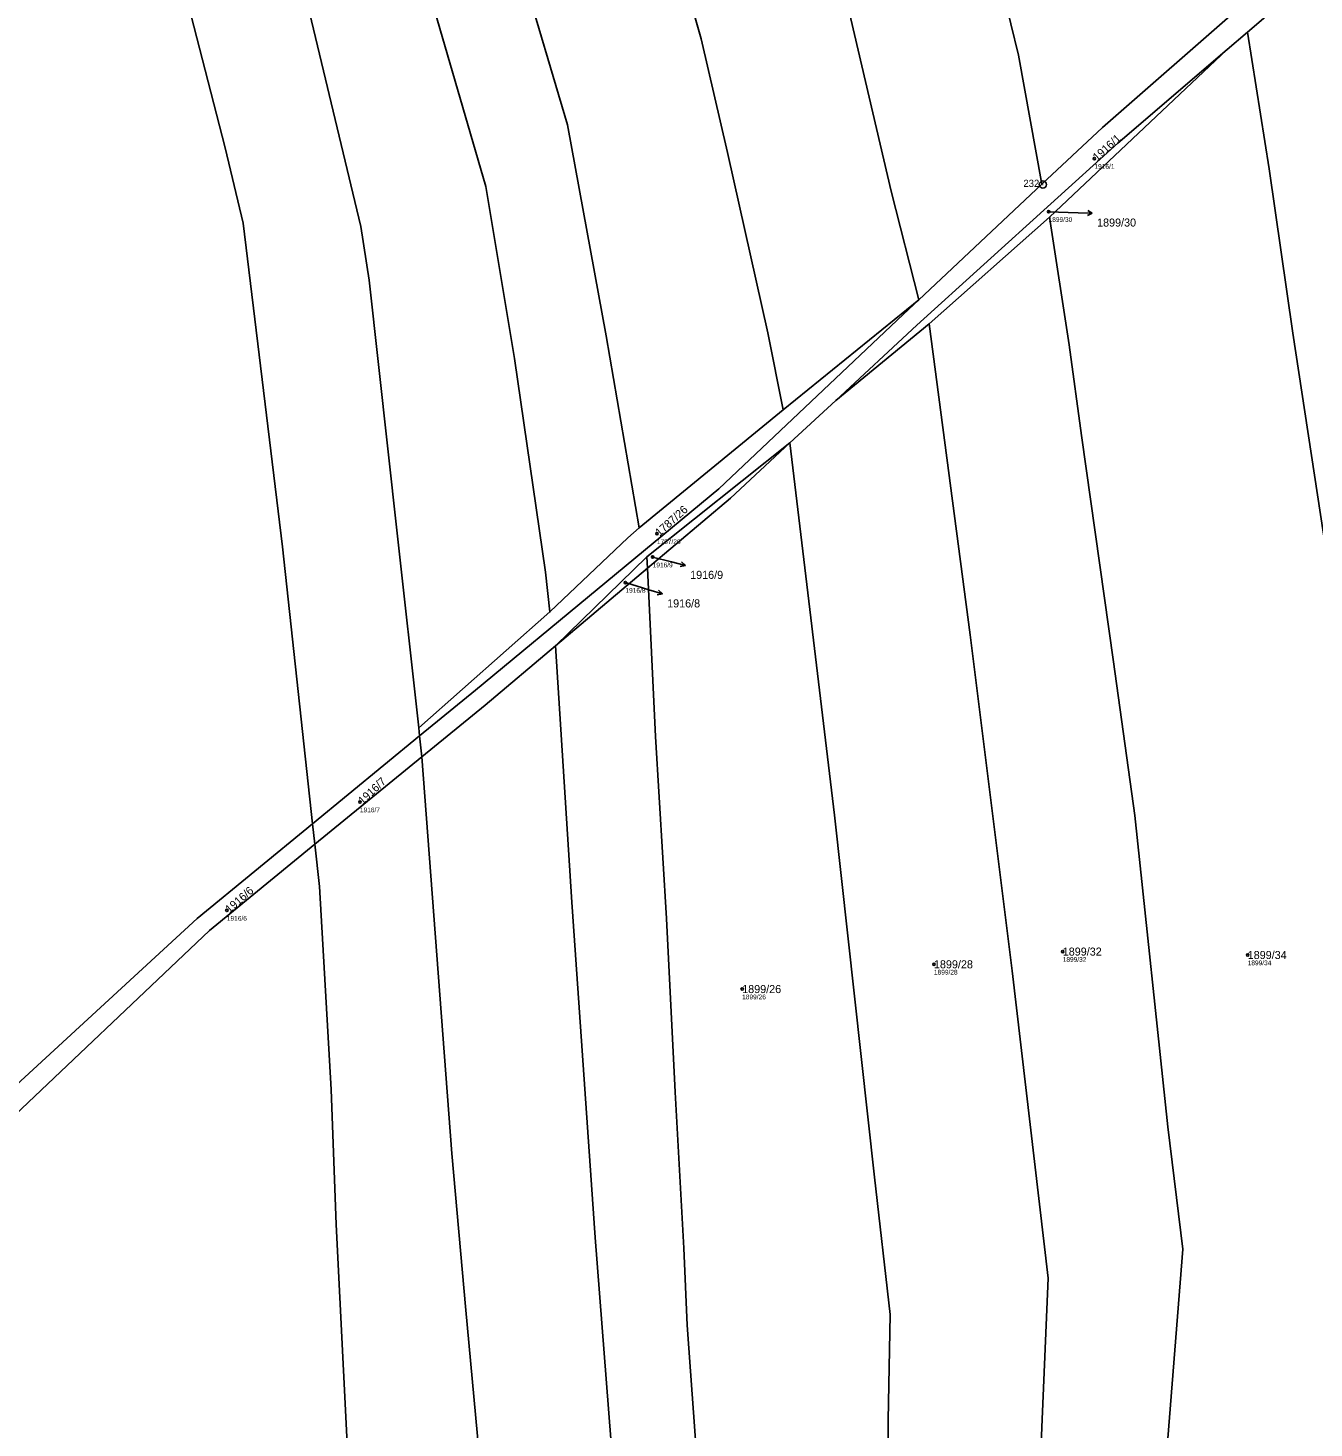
# Model space of a CAD drawing. Extents: x -762274 to -759271, y -1061928 to -1059060.
# Drawn here: x -760858.9 to -760587.8, y -1061350.8 to -1061055.6 of the extents above; entities that cross this region are included whole.
import ezdxf

# ---------------------------------------------------------------- set-up
doc = ezdxf.new("R2010")
doc.units = 0
for name, color, linetype in [('Definiční body', 7, 'Continuous'), ('Hranice parcel', 7, 'Continuous'), ('Parcelní čísla', 7, 'Continuous'), ('Polygon parcely', 7, 'Continuous'), ('Pop  PČ popisy', 7, 'Continuous'), ('Značky bodu BP', 7, 'Continuous')]:
    doc.layers.add(name, color=color, linetype=linetype)

msp = doc.modelspace()

# ---------------------------------------------------------------- linework, layer by layer
at = {"layer": 'Definiční body'}
for centre in [(-760634.06, -1061083.16), (-760643.73, -1061094.36), (-760726.3, -1061162.28), (-760727.19, -1061167.2), (-760732.92, -1061172.56), (-760788.9, -1061218.85), (-760816.95, -1061241.71), (-760640.75, -1061250.38), (-760601.76, -1061251.1), (-760667.9, -1061253.06), (-760708.32, -1061258.28)]:
    msp.add_circle(centre, 0.25, dxfattribs=at)
at = {"layer": 'Hranice parcel'}
for p, q in [((-760606.12, -1061060.18), (-760601.79, -1061056.47)), ((-760643.56, -1061095.54), (-760606.12, -1061060.18)), ((-760645.13, -1061088.59), (-760671.11, -1061112.95)), ((-760668.89, -1061118.03), (-760643.56, -1061095.54)), ((-760699.65, -1061136.13), (-760671.11, -1061112.95)), ((-760668.89, -1061118.03), (-760688.6, -1061134.18)), ((-760730.07, -1061161.04), (-760699.65, -1061136.13)), ((-760698.25, -1061143.13), (-760688.6, -1061134.18)), ((-760728.42, -1061167.17), (-760698.25, -1061143.13)), ((-760747.7, -1061185.9), (-760728.42, -1061167.17)), ((-760728.3, -1061169.54), (-760747.7, -1061185.9)), ((-760728.3, -1061169.54), (-760728.42, -1061167.17)), ((-760776.51, -1061203.21), (-760748.86, -1061178.75)), ((-760798.88, -1061223.44), (-760776.32, -1061204.9)), ((-760776.32, -1061204.9), (-760776.51, -1061203.21)), ((-760776.32, -1061204.9), (-760775.84, -1061209.28)), ((-760775.84, -1061209.28), (-760798.41, -1061227.73)), ((-760798.41, -1061227.73), (-760798.88, -1061223.44))]:
    msp.add_line(p, q, dxfattribs=at)
for points in [[(-760645.13, -1061088.59), (-760650.1, -1061061.32), (-760664.65, -1061001.79), (-760672.93, -1060975.78), (-760694.37, -1060912.31), (-760708.34, -1060872.72), (-760712.07, -1060859.46), (-760726.82, -1060755.34), (-760737.78, -1060711.59), (-760753.03, -1060680.68)], [(-760671.11, -1061112.95), (-760676.92, -1061090), (-760686.16, -1061050.39), (-760694.9, -1061021.27), (-760715.88, -1060957.32), (-760730.31, -1060912.84), (-760736.48, -1060884.78), (-760752.94, -1060751.18), (-760762.38, -1060718.06), (-760772.25, -1060693.27)], [(-760699.65, -1061136.13), (-760702.91, -1061119.89), (-760711.41, -1061081.9), (-760716.96, -1061057.93), (-760725.59, -1061027.5), (-760744.11, -1060965.44), (-760755.87, -1060927.84), (-760765.19, -1060882.21), (-760776.6, -1060798.8), (-760791.71, -1060738.63)], [(-760748.86, -1061178.75), (-760749.76, -1061170.4), (-760756.31, -1061125.31), (-760762.36, -1061089.04), (-760801.64, -1060954.04), (-760812.4, -1060874.58), (-760819.93, -1060822.79), (-760839.26, -1060757.26)], [(-760730.07, -1061161.04), (-760736.98, -1061120.57), (-760745.12, -1061076.04), (-760754.77, -1061043.51), (-760760.66, -1061025.51), (-760773.24, -1060982.3), (-760786.27, -1060939.31), (-760791.81, -1060903.38), (-760797.43, -1060862.41), (-760805.99, -1060806.4), (-760814.15, -1060783.22)], [(-760776.51, -1061203.21), (-760781.06, -1061162.14), (-760786.97, -1061108.78), (-760788.73, -1061097.51), (-760816.13, -1060983.09), (-760823.29, -1060954.35), (-760836.24, -1060879.43), (-760843.59, -1060843.6)], [(-760798.88, -1061223.44), (-760805.24, -1061165.01), (-760813.48, -1061096.8), (-760817.31, -1061080.91), (-760838.91, -1060997.02), (-760845.33, -1060969.83), (-760849.52, -1060943.14), (-760856.88, -1060893.23)], [(-760601.79, -1061056.47), (-760562.74, -1061022.96), (-760512.95, -1060979.36)], [(-760603.23, -1061051.08), (-760632.34, -1061076.59), (-760645.13, -1061088.59)], [(-760585.75, -1061162.34), (-760592.27, -1061119.96), (-760597.22, -1061085.32), (-760601.79, -1061056.47)], [(-760688.6, -1061134.18), (-760671.48, -1061118.3), (-760629.15, -1061079.94), (-760606.12, -1061060.18)], [(-760617.09, -1061397.13), (-760618.78, -1061355.74), (-760615.42, -1061313.1), (-760618.59, -1061287.33), (-760625.53, -1061221.67), (-760630.08, -1061189.31), (-760636.82, -1061141.57), (-760639.4, -1061122.47), (-760643.56, -1061095.54)], [(-760671.11, -1061112.95), (-760674.38, -1061116.01), (-760713.24, -1061152.79), (-760764.57, -1061195.24), (-760776.32, -1061204.9)], [(-760642.69, -1061430.09), (-760646.63, -1061390.66), (-760645.18, -1061350.63), (-760643.79, -1061319.23), (-760651.42, -1061254.44), (-760660.26, -1061183.56), (-760668.89, -1061118.03)], [(-760698.25, -1061143.13), (-760710.8, -1061154.77), (-760728.3, -1061169.54)], [(-760664.87, -1061471.86), (-760672.15, -1061449.16), (-760673.55, -1061433.51), (-760677.54, -1061393), (-760677.53, -1061349.16), (-760677.1, -1061326.92), (-760680.43, -1061297.94), (-760688.85, -1061221.64), (-760698.25, -1061143.13)], [(-760748.86, -1061178.75), (-760732.42, -1061163.14), (-760730.07, -1061161.04)], [(-760704.05, -1061486.61), (-760705.73, -1061479.71), (-760708.11, -1061467), (-760713.39, -1061429.94), (-760714.19, -1061418.46), (-760715.91, -1061391.2), (-760717.52, -1061362.15), (-760719.93, -1061329.14), (-760720.62, -1061312.95), (-760722.45, -1061280.05), (-760724.26, -1061243.39), (-760726.58, -1061205.04), (-760728.3, -1061169.54)], [(-760775.84, -1061209.28), (-760762.52, -1061198.4), (-760747.7, -1061185.9)], [(-760725.42, -1061461.51), (-760729.82, -1061430.02), (-760732.08, -1061399.67), (-760735.54, -1061359.44), (-760739.32, -1061310.65), (-760744.24, -1061239.97), (-760747.7, -1061185.9)], [(-760753.91, -1061464.87), (-760758.68, -1061411), (-760766.6, -1061325.99), (-760769.49, -1061292.93), (-760775.84, -1061209.28)], [(-760866.73, -1061283.42), (-760823.18, -1061243.41), (-760798.88, -1061223.44)], [(-760798.41, -1061227.73), (-760820.64, -1061245.9), (-760865.7, -1061288.66), (-760866.29, -1061289.23)], [(-760748.91, -1061863.72), (-760763.1, -1061812.41), (-760772.12, -1061774.65), (-760781.62, -1061687.48), (-760784, -1061608.29), (-760787.04, -1061493.82), (-760786.7, -1061485.86), (-760791.56, -1061354.12), (-760793.94, -1061307.96), (-760794.95, -1061279.49), (-760797.44, -1061236.66), (-760798.41, -1061227.73)]]:
    msp.add_lwpolyline(points, dxfattribs=at)
at = {"layer": 'Polygon parcely'}
for points in [[(-760650.1, -1061061.32), (-760664.65, -1061001.79), (-760672.93, -1060975.78), (-760694.37, -1060912.31), (-760708.34, -1060872.72), (-760712.07, -1060859.46), (-760726.82, -1060755.34), (-760737.78, -1060711.59), (-760753.03, -1060680.68), (-760772.25, -1060693.27), (-760762.38, -1060718.06), (-760752.94, -1060751.18), (-760736.48, -1060884.78), (-760730.31, -1060912.84), (-760715.88, -1060957.32), (-760694.9, -1061021.27), (-760686.16, -1061050.39), (-760676.92, -1061090), (-760671.11, -1061112.95), (-760645.13, -1061088.59)], [(-760686.16, -1061050.39), (-760694.9, -1061021.27), (-760715.88, -1060957.32), (-760730.31, -1060912.84), (-760736.48, -1060884.78), (-760752.94, -1060751.18), (-760762.38, -1060718.06), (-760772.25, -1060693.27), (-760794.19, -1060707.65), (-760789.03, -1060737.19), (-760791.71, -1060738.63), (-760776.6, -1060798.8), (-760765.19, -1060882.21), (-760755.87, -1060927.84), (-760744.11, -1060965.44), (-760725.59, -1061027.5), (-760716.96, -1061057.93), (-760711.41, -1061081.9), (-760702.91, -1061119.89), (-760699.65, -1061136.13), (-760671.11, -1061112.95), (-760676.92, -1061090)], [(-760732.42, -1061163.14), (-760730.07, -1061161.04), (-760736.98, -1061120.57), (-760745.12, -1061076.04), (-760754.77, -1061043.51), (-760760.66, -1061025.51), (-760773.24, -1060982.3), (-760786.27, -1060939.31), (-760791.81, -1060903.38), (-760797.43, -1060862.41), (-760805.99, -1060806.4), (-760814.15, -1060783.22), (-760817.46, -1060783.63), (-760829.34, -1060750.42), (-760839.26, -1060757.26), (-760819.93, -1060822.79), (-760812.4, -1060874.58), (-760801.64, -1060954.04), (-760762.36, -1061089.04), (-760756.31, -1061125.31), (-760749.76, -1061170.4), (-760748.86, -1061178.75)], [(-760762.36, -1061089.04), (-760801.64, -1060954.04), (-760812.4, -1060874.58), (-760819.93, -1060822.79), (-760839.26, -1060757.26), (-760858, -1060770.18), (-760847.19, -1060809.1), (-760842.43, -1060843.13), (-760843.59, -1060843.6), (-760836.24, -1060879.43), (-760823.29, -1060954.35), (-760816.13, -1060983.09), (-760788.73, -1061097.51), (-760786.97, -1061108.78), (-760781.06, -1061162.14), (-760776.51, -1061203.21), (-760748.86, -1061178.75), (-760749.76, -1061170.4), (-760756.31, -1061125.31)], [(-760836.24, -1060879.43), (-760843.59, -1060843.6), (-760845.8, -1060844.49), (-760855.14, -1060810.32), (-760867.58, -1060778.55), (-760879.73, -1060785.92), (-760864.01, -1060849.18), (-760856.88, -1060893.23), (-760849.52, -1060943.14), (-760845.33, -1060969.83), (-760838.91, -1060997.02), (-760817.31, -1061080.91), (-760813.48, -1061096.8), (-760805.24, -1061165.01), (-760798.88, -1061223.44), (-760776.32, -1061204.9), (-760776.51, -1061203.21), (-760781.06, -1061162.14), (-760786.97, -1061108.78), (-760788.73, -1061097.51), (-760816.13, -1060983.09), (-760823.29, -1060954.35)], [(-760603.23, -1061051.08), (-760632.34, -1061076.59), (-760645.13, -1061088.59), (-760671.11, -1061112.95), (-760674.38, -1061116.01), (-760713.24, -1061152.79), (-760764.57, -1061195.24), (-760776.32, -1061204.9), (-760775.84, -1061209.28), (-760762.52, -1061198.4), (-760747.7, -1061185.9), (-760728.42, -1061167.17), (-760698.25, -1061143.13), (-760688.6, -1061134.18), (-760671.48, -1061118.3), (-760629.15, -1061079.94), (-760606.12, -1061060.18), (-760601.79, -1061056.47), (-760562.74, -1061022.96), (-760512.95, -1060979.36), (-760515.2, -1060975.23), (-760566.24, -1061018.66)], [(-760585.75, -1061162.34), (-760571.13, -1061150.88), (-760499.78, -1061096.59), (-760490.69, -1061088.24), (-760500.82, -1061035.16), (-760512.95, -1060979.36), (-760562.74, -1061022.96), (-760601.79, -1061056.47), (-760597.22, -1061085.32), (-760592.27, -1061119.96)], [(-760577.43, -1061344.66), (-760572.77, -1061316.9), (-760566.93, -1061285.24), (-760574.85, -1061233.95), (-760578.52, -1061210.59), (-760584.25, -1061170.19), (-760585.75, -1061162.34), (-760592.27, -1061119.96), (-760597.22, -1061085.32), (-760601.79, -1061056.47), (-760606.12, -1061060.18), (-760643.56, -1061095.54), (-760639.4, -1061122.47), (-760636.82, -1061141.57), (-760630.08, -1061189.31), (-760625.53, -1061221.67), (-760618.59, -1061287.33), (-760615.42, -1061313.1), (-760618.78, -1061355.74), (-760617.09, -1061397.13), (-760612.52, -1061393.14), (-760595.36, -1061365.88), (-760591.91, -1061369.74), (-760578.31, -1061345.83)], [(-760606.12, -1061060.18), (-760629.15, -1061079.94), (-760671.48, -1061118.3), (-760688.6, -1061134.18), (-760668.89, -1061118.03), (-760643.56, -1061095.54)], [(-760618.59, -1061287.33), (-760625.53, -1061221.67), (-760630.08, -1061189.31), (-760636.82, -1061141.57), (-760639.4, -1061122.47), (-760643.56, -1061095.54), (-760668.89, -1061118.03), (-760660.26, -1061183.56), (-760651.42, -1061254.44), (-760643.79, -1061319.23), (-760645.18, -1061350.63), (-760646.63, -1061390.66), (-760642.69, -1061430.09), (-760617.09, -1061397.13), (-760618.78, -1061355.74), (-760615.42, -1061313.1)], [(-760776.32, -1061204.9), (-760764.57, -1061195.24), (-760713.24, -1061152.79), (-760674.38, -1061116.01), (-760671.11, -1061112.95), (-760699.65, -1061136.13), (-760730.07, -1061161.04), (-760732.42, -1061163.14), (-760748.86, -1061178.75), (-760776.51, -1061203.21)], [(-760654.1, -1061452.05), (-760642.69, -1061430.09), (-760646.63, -1061390.66), (-760645.18, -1061350.63), (-760643.79, -1061319.23), (-760651.42, -1061254.44), (-760660.26, -1061183.56), (-760668.89, -1061118.03), (-760688.6, -1061134.18), (-760698.25, -1061143.13), (-760688.85, -1061221.64), (-760680.43, -1061297.94), (-760677.1, -1061326.92), (-760677.53, -1061349.16), (-760677.54, -1061393), (-760673.55, -1061433.51), (-760672.15, -1061449.16), (-760664.87, -1061471.86), (-760661.28, -1061465.87), (-760660.08, -1061463.57)], [(-760698.25, -1061143.13), (-760728.42, -1061167.17), (-760728.3, -1061169.54), (-760710.8, -1061154.77)], [(-760710.8, -1061154.77), (-760728.3, -1061169.54), (-760726.58, -1061205.04), (-760724.26, -1061243.39), (-760722.45, -1061280.05), (-760720.62, -1061312.95), (-760719.93, -1061329.14), (-760717.52, -1061362.15), (-760715.91, -1061391.2), (-760714.19, -1061418.46), (-760713.39, -1061429.94), (-760708.11, -1061467), (-760705.73, -1061479.71), (-760704.05, -1061486.61), (-760664.14, -1061480.35), (-760664.87, -1061471.86), (-760672.15, -1061449.16), (-760673.55, -1061433.51), (-760677.54, -1061393), (-760677.53, -1061349.16), (-760677.1, -1061326.92), (-760680.43, -1061297.94), (-760688.85, -1061221.64), (-760698.25, -1061143.13)], [(-760728.3, -1061169.54), (-760728.42, -1061167.17), (-760747.7, -1061185.9)], [(-760726.58, -1061205.04), (-760728.3, -1061169.54), (-760747.7, -1061185.9), (-760744.24, -1061239.97), (-760739.32, -1061310.65), (-760735.54, -1061359.44), (-760732.08, -1061399.67), (-760729.82, -1061430.02), (-760725.42, -1061461.51), (-760721.41, -1061491.53), (-760703.63, -1061489.53), (-760704.05, -1061486.61), (-760705.73, -1061479.71), (-760708.11, -1061467), (-760713.39, -1061429.94), (-760714.19, -1061418.46), (-760715.91, -1061391.2), (-760717.52, -1061362.15), (-760719.93, -1061329.14), (-760720.62, -1061312.95), (-760722.45, -1061280.05), (-760724.26, -1061243.39)], [(-760729.82, -1061430.02), (-760732.08, -1061399.67), (-760735.54, -1061359.44), (-760739.32, -1061310.65), (-760744.24, -1061239.97), (-760747.7, -1061185.9), (-760762.52, -1061198.4), (-760775.84, -1061209.28), (-760769.49, -1061292.93), (-760766.6, -1061325.99), (-760758.68, -1061411), (-760753.91, -1061464.87), (-760725.42, -1061461.51)], [(-760775.84, -1061209.28), (-760776.32, -1061204.9), (-760798.88, -1061223.44), (-760798.41, -1061227.73)], [(-760798.41, -1061227.73), (-760798.88, -1061223.44), (-760823.18, -1061243.41), (-760866.73, -1061283.42), (-760866.29, -1061289.23), (-760865.7, -1061288.66), (-760820.64, -1061245.9)]]:
    msp.add_lwpolyline(points, close=True, dxfattribs=at)
for points in [[(-760921.61, -1060976.18), (-760904.15, -1061056.84), (-760881.79, -1061160.14), (-760874.87, -1061193.7), (-760868.97, -1061253.52), (-760866.73, -1061283.42), (-760823.18, -1061243.41), (-760798.88, -1061223.44), (-760805.24, -1061165.01), (-760813.48, -1061096.8), (-760817.31, -1061080.91), (-760838.91, -1060997.02)], [(-760664.65, -1061001.79), (-760650.1, -1061061.32), (-760645.13, -1061088.59), (-760632.34, -1061076.59), (-760603.23, -1061051.08)], [(-760754.77, -1061043.51), (-760745.12, -1061076.04), (-760736.98, -1061120.57), (-760730.07, -1061161.04), (-760699.65, -1061136.13), (-760702.91, -1061119.89), (-760711.41, -1061081.9), (-760716.96, -1061057.93), (-760725.59, -1061027.5)], [(-760749.13, -1061545.15), (-760750.89, -1061496.53), (-760753.91, -1061464.87), (-760758.68, -1061411), (-760766.6, -1061325.99), (-760769.49, -1061292.93), (-760775.84, -1061209.28), (-760798.41, -1061227.73), (-760797.44, -1061236.66), (-760794.95, -1061279.49), (-760793.94, -1061307.96), (-760791.56, -1061354.12), (-760786.7, -1061485.86), (-760787.04, -1061493.82), (-760784, -1061608.29)], [(-760784, -1061608.29), (-760787.04, -1061493.82), (-760786.7, -1061485.86), (-760791.56, -1061354.12), (-760793.94, -1061307.96), (-760794.95, -1061279.49), (-760797.44, -1061236.66), (-760798.41, -1061227.73), (-760820.64, -1061245.9), (-760865.7, -1061288.66), (-760866.29, -1061289.23), (-760865.06, -1061333.07), (-760864.61, -1061364.37), (-760862.68, -1061411.18), (-760860.75, -1061468.67), (-760860.18, -1061493.61), (-760859.73, -1061534.97)]]:
    msp.add_lwpolyline(points, dxfattribs=at)
at = {"layer": 'Pop  PČ popisy'}
for p, q in [((-760643.73, -1061094.36), (-760637.51, -1061094.57)), ((-760637.51, -1061094.57), (-760634.51, -1061094.68)), ((-760634.51, -1061094.68), (-760635.53, -1061095.14)), ((-760634.51, -1061094.68), (-760635.49, -1061094.14)), ((-760727.19, -1061167.2), (-760723.2, -1061168.22)), ((-760723.2, -1061168.22), (-760720.29, -1061168.95)), ((-760720.29, -1061168.95), (-760721.38, -1061169.19)), ((-760720.29, -1061168.95), (-760721.14, -1061168.22)), ((-760732.92, -1061172.56), (-760728, -1061174.09)), ((-760728, -1061174.09), (-760725.13, -1061174.97)), ((-760725.13, -1061174.97), (-760726.23, -1061175.15)), ((-760725.13, -1061174.97), (-760725.94, -1061174.2))]:
    msp.add_line(p, q, dxfattribs=at)
at = {"layer": 'Značky bodu BP'}
for radius in [0.75, 0.03]:
    msp.add_circle((-760644.94, -1061088.63), radius, dxfattribs=at)

# ---------------------------------------------------------------- texts
at = {"layer": 'Definiční body'}
for s, p in [('1916/1', (-760634.06, -1061085.32)), ('1899/30', (-760643.73, -1061096.52)), ('1787/26', (-760726.3, -1061164.44)), ('1916/9', (-760727.19, -1061169.36)), ('1916/8', (-760732.92, -1061174.72)), ('1916/7', (-760788.9, -1061221.01)), ('1916/6', (-760816.95, -1061243.87)), ('1899/32', (-760640.75, -1061252.54)), ('1899/34', (-760601.76, -1061253.26)), ('1899/28', (-760667.9, -1061255.22)), ('1899/26', (-760708.32, -1061260.44))]:
    msp.add_text(s, height=1, dxfattribs=at).set_placement(p)
at = {"layer": 'Parcelní čísla'}
for s, rotation, p in [('1916/1', 42, (-760633.49, -1061083.79)), ('1787/26', 42, (-760725.73, -1061162.91)), ('1916/7', 43, (-760788.32, -1061219.47)), ('1916/6', 41, (-760816.39, -1061242.35))]:
    msp.add_text(s, height=1.7, rotation=rotation, dxfattribs=at).set_placement(p)
for s, p in [('1899/30', (-760633.51, -1061097.5)), ('1916/9', (-760719.29, -1061171.79)), ('1916/8', (-760724.14, -1061177.81)), ('1899/28', (-760667.9, -1061253.91)), ('1899/32', (-760640.75, -1061251.23)), ('1899/34', (-760601.76, -1061251.95)), ('1899/26', (-760708.32, -1061259.13))]:
    msp.add_text(s, height=1.7, dxfattribs=at).set_placement(p)
at = {"layer": 'Značky bodu BP'}
msp.add_text('232', height=1.5, dxfattribs=at).set_placement((-760649.04, -1061089.13))

doc.saveas('drawing.dxf')
